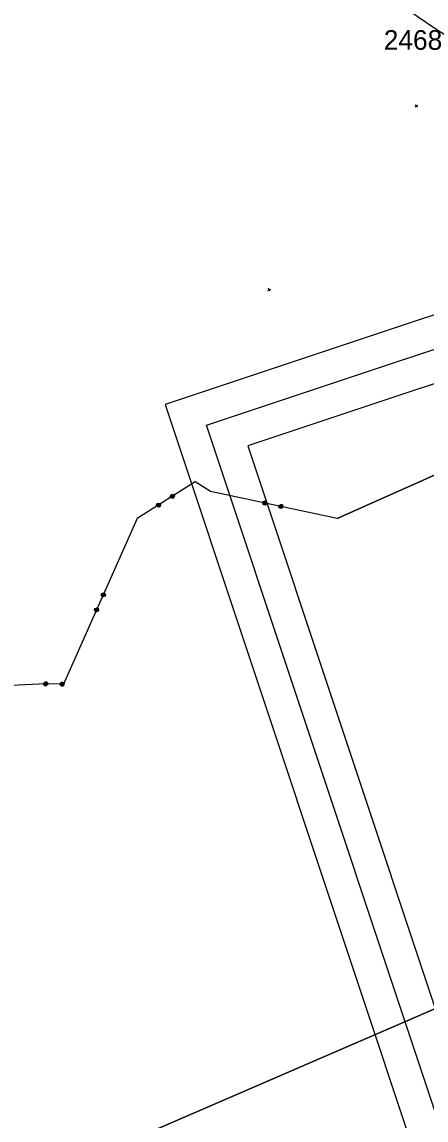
# Model space of a CAD drawing. Extents: x -866402 to -860377, y -1041908 to -1038598.
# Drawn here: x -864794.5 to -864732.9, y -1041464.5 to -1041297 of the extents above; entities that cross this region are included whole.
import ezdxf

# ---------------------------------------------------------------- set-up
doc = ezdxf.new("R2010")
doc.units = 0
for name, color, linetype in [('Vrstva 1', 7, 'Continuous'), ('Vrstva 49', 7, 'Continuous'), ('Vrstva 55', 7, 'Continuous'), ('Vrstva 60', 7, 'Continuous')]:
    doc.layers.add(name, color=color, linetype=linetype)

msp = doc.modelspace()

# ---------------------------------------------------------------- linework, layer by layer
at = {"layer": 'Vrstva 1'}
for p, q in [((-864746.41, -1041372.72), (-864702.86, -1041353.24)), ((-864746.41, -1041372.72), (-864702.86, -1041353.24)), ((-864768.07, -1041367.11), (-864776.93, -1041372.73)), ((-864768.07, -1041367.11), (-864776.93, -1041372.73)), ((-864765.76, -1041368.57), (-864768.07, -1041367.11)), ((-864765.76, -1041368.57), (-864768.07, -1041367.11)), ((-864771.88, -1041369.41), (-864771.82, -1041369.13)), ((-864771.88, -1041369.41), (-864771.82, -1041369.13)), ((-864771.77, -1041369.58), (-864771.88, -1041369.41)), ((-864771.77, -1041369.58), (-864771.88, -1041369.41)), ((-864771.82, -1041369.13), (-864771.65, -1041369.02)), ((-864771.82, -1041369.13), (-864771.65, -1041369.02)), ((-864771.79, -1041369.35), (-864771.69, -1041369.52)), ((-864771.79, -1041369.35), (-864771.69, -1041369.52)), ((-864771.49, -1041369.64), (-864771.77, -1041369.58)), ((-864771.49, -1041369.64), (-864771.77, -1041369.58)), ((-864771.76, -1041369.21), (-864771.59, -1041369.11)), ((-864771.76, -1041369.21), (-864771.59, -1041369.11)), ((-864771.55, -1041369.55), (-864771.76, -1041369.21)), ((-864771.55, -1041369.55), (-864771.76, -1041369.21)), ((-864771.69, -1041369.52), (-864771.55, -1041369.55)), ((-864771.69, -1041369.52), (-864771.55, -1041369.55)), ((-864771.68, -1041369.16), (-864771.46, -1041369.5)), ((-864771.68, -1041369.16), (-864771.46, -1041369.5)), ((-864771.65, -1041369.02), (-864771.37, -1041369.09)), ((-864771.65, -1041369.02), (-864771.37, -1041369.09)), ((-864771.59, -1041369.11), (-864771.38, -1041369.45)), ((-864771.59, -1041369.11), (-864771.38, -1041369.45)), ((-864771.33, -1041369.53), (-864771.49, -1041369.64)), ((-864771.33, -1041369.53), (-864771.49, -1041369.64)), ((-864771.35, -1041369.31), (-864771.46, -1041369.14)), ((-864771.35, -1041369.31), (-864771.46, -1041369.14)), ((-864771.38, -1041369.45), (-864771.35, -1041369.31)), ((-864771.38, -1041369.45), (-864771.35, -1041369.31)), ((-864771.37, -1041369.09), (-864771.26, -1041369.25)), ((-864771.37, -1041369.09), (-864771.26, -1041369.25)), ((-864771.26, -1041369.25), (-864771.33, -1041369.53)), ((-864771.26, -1041369.25), (-864771.33, -1041369.53)), ((-864746.41, -1041372.72), (-864765.76, -1041368.57)), ((-864746.41, -1041372.72), (-864765.76, -1041368.57)), ((-864773.99, -1041370.75), (-864773.93, -1041370.47)), ((-864773.99, -1041370.75), (-864773.93, -1041370.47)), ((-864773.88, -1041370.92), (-864773.99, -1041370.75)), ((-864773.88, -1041370.92), (-864773.99, -1041370.75)), ((-864773.93, -1041370.47), (-864773.76, -1041370.36)), ((-864773.93, -1041370.47), (-864773.76, -1041370.36)), ((-864773.9, -1041370.69), (-864773.8, -1041370.86)), ((-864773.9, -1041370.69), (-864773.8, -1041370.86)), ((-864773.6, -1041370.98), (-864773.88, -1041370.92)), ((-864773.6, -1041370.98), (-864773.88, -1041370.92)), ((-864773.87, -1041370.55), (-864773.7, -1041370.45)), ((-864773.87, -1041370.55), (-864773.7, -1041370.45)), ((-864773.66, -1041370.89), (-864773.87, -1041370.55)), ((-864773.66, -1041370.89), (-864773.87, -1041370.55)), ((-864773.8, -1041370.86), (-864773.66, -1041370.89)), ((-864773.8, -1041370.86), (-864773.66, -1041370.89)), ((-864773.79, -1041370.5), (-864773.58, -1041370.84)), ((-864773.79, -1041370.5), (-864773.58, -1041370.84)), ((-864773.76, -1041370.36), (-864773.48, -1041370.42)), ((-864773.76, -1041370.36), (-864773.48, -1041370.42)), ((-864773.7, -1041370.45), (-864773.49, -1041370.79)), ((-864773.7, -1041370.45), (-864773.49, -1041370.79)), ((-864773.44, -1041370.87), (-864773.6, -1041370.98)), ((-864773.44, -1041370.87), (-864773.6, -1041370.98)), ((-864773.46, -1041370.65), (-864773.57, -1041370.48)), ((-864773.46, -1041370.65), (-864773.57, -1041370.48)), ((-864773.49, -1041370.79), (-864773.46, -1041370.65)), ((-864773.49, -1041370.79), (-864773.46, -1041370.65)), ((-864773.48, -1041370.42), (-864773.38, -1041370.59)), ((-864773.48, -1041370.42), (-864773.38, -1041370.59)), ((-864773.38, -1041370.59), (-864773.44, -1041370.87)), ((-864773.38, -1041370.59), (-864773.44, -1041370.87)), ((-864757.77, -1041370.39), (-864757.73, -1041370.19)), ((-864757.77, -1041370.39), (-864757.73, -1041370.19)), ((-864757.61, -1041370.62), (-864757.77, -1041370.39)), ((-864757.61, -1041370.62), (-864757.77, -1041370.39)), ((-864757.73, -1041370.19), (-864757.49, -1041370.04)), ((-864757.73, -1041370.19), (-864757.49, -1041370.04)), ((-864757.63, -1041370.21), (-864757.67, -1041370.41)), ((-864757.63, -1041370.21), (-864757.67, -1041370.41)), ((-864757.67, -1041370.41), (-864757.59, -1041370.53)), ((-864757.67, -1041370.41), (-864757.59, -1041370.53)), ((-864757.42, -1041370.67), (-864757.61, -1041370.62)), ((-864757.42, -1041370.67), (-864757.61, -1041370.62)), ((-864757.59, -1041370.53), (-864757.51, -1041370.13)), ((-864757.59, -1041370.53), (-864757.51, -1041370.13)), ((-864757.51, -1041370.13), (-864757.31, -1041370.18)), ((-864757.51, -1041370.13), (-864757.31, -1041370.18)), ((-864757.49, -1041370.04), (-864757.29, -1041370.08)), ((-864757.49, -1041370.04), (-864757.29, -1041370.08)), ((-864757.41, -1041370.16), (-864757.49, -1041370.55)), ((-864757.41, -1041370.16), (-864757.49, -1041370.55)), ((-864757.18, -1041370.51), (-864757.42, -1041370.67)), ((-864757.18, -1041370.51), (-864757.42, -1041370.67)), ((-864757.31, -1041370.18), (-864757.4, -1041370.57)), ((-864757.31, -1041370.18), (-864757.4, -1041370.57)), ((-864757.4, -1041370.57), (-864757.28, -1041370.49)), ((-864757.4, -1041370.57), (-864757.28, -1041370.49)), ((-864757.29, -1041370.08), (-864757.14, -1041370.32)), ((-864757.29, -1041370.08), (-864757.14, -1041370.32)), ((-864757.28, -1041370.49), (-864757.24, -1041370.3)), ((-864757.28, -1041370.49), (-864757.24, -1041370.3)), ((-864757.14, -1041370.32), (-864757.18, -1041370.51)), ((-864757.14, -1041370.32), (-864757.18, -1041370.51)), ((-864755.32, -1041370.91), (-864755.28, -1041370.71)), ((-864755.32, -1041370.91), (-864755.28, -1041370.71)), ((-864755.17, -1041371.15), (-864755.32, -1041370.91)), ((-864755.17, -1041371.15), (-864755.32, -1041370.91)), ((-864755.28, -1041370.71), (-864755.04, -1041370.56)), ((-864755.28, -1041370.71), (-864755.04, -1041370.56)), ((-864755.18, -1041370.73), (-864755.22, -1041370.93)), ((-864755.18, -1041370.73), (-864755.22, -1041370.93)), ((-864755.22, -1041370.93), (-864755.15, -1041371.05)), ((-864755.22, -1041370.93), (-864755.15, -1041371.05)), ((-864754.97, -1041371.19), (-864755.17, -1041371.15)), ((-864754.97, -1041371.19), (-864755.17, -1041371.15)), ((-864755.15, -1041371.05), (-864755.07, -1041370.66)), ((-864755.15, -1041371.05), (-864755.07, -1041370.66)), ((-864755.07, -1041370.66), (-864754.87, -1041370.7)), ((-864755.07, -1041370.66), (-864754.87, -1041370.7)), ((-864754.97, -1041370.68), (-864755.05, -1041371.07)), ((-864754.97, -1041370.68), (-864755.05, -1041371.07)), ((-864755.04, -1041370.56), (-864754.85, -1041370.6)), ((-864755.04, -1041370.56), (-864754.85, -1041370.6)), ((-864754.74, -1041371.04), (-864754.97, -1041371.19)), ((-864754.74, -1041371.04), (-864754.97, -1041371.19)), ((-864754.87, -1041370.7), (-864754.95, -1041371.09)), ((-864754.87, -1041370.7), (-864754.95, -1041371.09)), ((-864754.95, -1041371.09), (-864754.83, -1041371.02)), ((-864754.95, -1041371.09), (-864754.83, -1041371.02)), ((-864754.85, -1041370.6), (-864754.7, -1041370.84)), ((-864754.85, -1041370.6), (-864754.7, -1041370.84)), ((-864754.83, -1041371.02), (-864754.79, -1041370.82)), ((-864754.83, -1041371.02), (-864754.79, -1041370.82)), ((-864754.7, -1041370.84), (-864754.74, -1041371.04)), ((-864754.7, -1041370.84), (-864754.74, -1041371.04)), ((-864776.93, -1041372.73), (-864788.2, -1041398)), ((-864776.93, -1041372.73), (-864788.2, -1041398)), ((-864782.43, -1041384.33), (-864782.35, -1041384.15)), ((-864782.43, -1041384.33), (-864782.35, -1041384.15)), ((-864782.33, -1041384.59), (-864782.43, -1041384.33)), ((-864782.33, -1041384.59), (-864782.43, -1041384.33)), ((-864782.35, -1041384.15), (-864782.09, -1041384.05)), ((-864782.35, -1041384.15), (-864782.09, -1041384.05)), ((-864782.34, -1041384.37), (-864782.26, -1041384.19)), ((-864782.34, -1041384.37), (-864782.26, -1041384.19)), ((-864781.97, -1041384.53), (-864782.34, -1041384.37)), ((-864781.97, -1041384.53), (-864782.34, -1041384.37)), ((-864782.15, -1041384.68), (-864782.33, -1041384.59)), ((-864782.15, -1041384.68), (-864782.33, -1041384.59)), ((-864782.3, -1041384.28), (-864781.93, -1041384.44)), ((-864782.3, -1041384.28), (-864781.93, -1041384.44)), ((-864782.29, -1041384.5), (-864782.11, -1041384.58)), ((-864782.29, -1041384.5), (-864782.11, -1041384.58)), ((-864782.26, -1041384.19), (-864781.89, -1041384.35)), ((-864782.26, -1041384.19), (-864781.89, -1041384.35)), ((-864781.88, -1041384.57), (-864782.15, -1041384.68)), ((-864781.88, -1041384.57), (-864782.15, -1041384.68)), ((-864781.94, -1041384.22), (-864782.13, -1041384.14)), ((-864781.94, -1041384.22), (-864782.13, -1041384.14)), ((-864782.11, -1041384.58), (-864781.97, -1041384.53)), ((-864782.11, -1041384.58), (-864781.97, -1041384.53)), ((-864782.09, -1041384.05), (-864781.9, -1041384.13)), ((-864782.09, -1041384.05), (-864781.9, -1041384.13)), ((-864781.89, -1041384.35), (-864781.94, -1041384.22)), ((-864781.89, -1041384.35), (-864781.94, -1041384.22)), ((-864781.9, -1041384.13), (-864781.8, -1041384.39)), ((-864781.9, -1041384.13), (-864781.8, -1041384.39)), ((-864781.8, -1041384.39), (-864781.88, -1041384.57)), ((-864781.8, -1041384.39), (-864781.88, -1041384.57)), ((-864783.45, -1041386.61), (-864783.37, -1041386.43)), ((-864783.45, -1041386.61), (-864783.37, -1041386.43)), ((-864783.37, -1041386.43), (-864783.1, -1041386.33)), ((-864783.37, -1041386.43), (-864783.1, -1041386.33)), ((-864783.36, -1041386.65), (-864783.28, -1041386.47)), ((-864783.36, -1041386.65), (-864783.28, -1041386.47)), ((-864783.28, -1041386.47), (-864782.91, -1041386.63)), ((-864783.28, -1041386.47), (-864782.91, -1041386.63)), ((-864782.96, -1041386.5), (-864783.15, -1041386.42)), ((-864782.96, -1041386.5), (-864783.15, -1041386.42)), ((-864783.1, -1041386.33), (-864782.92, -1041386.41)), ((-864783.1, -1041386.33), (-864782.92, -1041386.41)), ((-864782.92, -1041386.41), (-864782.82, -1041386.67)), ((-864782.92, -1041386.41), (-864782.82, -1041386.67)), ((-864783.35, -1041386.88), (-864783.45, -1041386.61)), ((-864783.35, -1041386.88), (-864783.45, -1041386.61)), ((-864782.99, -1041386.82), (-864783.36, -1041386.65)), ((-864782.99, -1041386.82), (-864783.36, -1041386.65)), ((-864783.17, -1041386.96), (-864783.35, -1041386.88)), ((-864783.17, -1041386.96), (-864783.35, -1041386.88)), ((-864783.32, -1041386.56), (-864782.95, -1041386.72)), ((-864783.32, -1041386.56), (-864782.95, -1041386.72)), ((-864783.31, -1041386.79), (-864783.12, -1041386.87)), ((-864783.31, -1041386.79), (-864783.12, -1041386.87)), ((-864782.9, -1041386.86), (-864783.17, -1041386.96)), ((-864782.9, -1041386.86), (-864783.17, -1041386.96)), ((-864783.12, -1041386.87), (-864782.99, -1041386.82)), ((-864783.12, -1041386.87), (-864782.99, -1041386.82)), ((-864782.91, -1041386.63), (-864782.96, -1041386.5)), ((-864782.91, -1041386.63), (-864782.96, -1041386.5)), ((-864782.82, -1041386.67), (-864782.9, -1041386.86)), ((-864782.82, -1041386.67), (-864782.9, -1041386.86)), ((-864790.81, -1041397.93), (-864893.45, -1041403.12)), ((-864790.81, -1041397.93), (-864893.45, -1041403.12)), ((-864791.21, -1041398.02), (-864791.2, -1041397.82)), ((-864791.01, -1041398.22), (-864791.21, -1041398.02)), ((-864791.2, -1041397.82), (-864791, -1041397.62)), ((-864791.1, -1041397.82), (-864791.11, -1041398.02)), ((-864791.11, -1041398.02), (-864791.01, -1041398.12)), ((-864791.01, -1041398.12), (-864791, -1041397.72)), ((-864791, -1041397.62), (-864790.8, -1041397.63)), ((-864791, -1041397.72), (-864790.8, -1041397.73)), ((-864790.9, -1041397.73), (-864790.91, -1041398.13)), ((-864790.8, -1041397.73), (-864790.81, -1041398.13)), ((-864788.2, -1041398), (-864790.81, -1041397.93)), ((-864788.2, -1041398), (-864790.81, -1041397.93)), ((-864790.81, -1041398.13), (-864790.71, -1041398.03)), ((-864790.61, -1041398.04), (-864790.81, -1041398.23)), ((-864790.8, -1041397.63), (-864790.6, -1041397.84)), ((-864790.71, -1041398.03), (-864790.7, -1041397.83)), ((-864790.6, -1041397.84), (-864790.61, -1041398.04)), ((-864788.71, -1041398.09), (-864788.7, -1041397.89)), ((-864788.51, -1041398.29), (-864788.71, -1041398.09)), ((-864788.7, -1041397.89), (-864788.5, -1041397.69)), ((-864788.6, -1041397.89), (-864788.61, -1041398.09)), ((-864788.61, -1041398.09), (-864788.51, -1041398.19)), ((-864788.51, -1041398.19), (-864788.5, -1041397.79)), ((-864788.5, -1041397.69), (-864788.3, -1041397.7)), ((-864788.5, -1041397.79), (-864788.3, -1041397.8)), ((-864788.4, -1041397.79), (-864788.41, -1041398.19)), ((-864788.3, -1041397.8), (-864788.31, -1041398.2)), ((-864788.11, -1041398.1), (-864788.31, -1041398.3)), ((-864788.31, -1041398.2), (-864788.21, -1041398.1)), ((-864788.3, -1041397.7), (-864788.1, -1041397.9)), ((-864788.21, -1041398.1), (-864788.2, -1041397.9)), ((-864788.1, -1041397.9), (-864788.11, -1041398.1)), ((-864790.81, -1041398.23), (-864791.01, -1041398.22)), ((-864788.31, -1041398.3), (-864788.51, -1041398.29))]:
    msp.add_line(p, q, dxfattribs=at)
for points in [[(-865211.14, -1040527.28), (-864800.25, -1041477.22), (-864546.01, -1041367.26), (-864956.9, -1040417.31)], [(-864956.9, -1040417.31), (-864546.01, -1041367.26), (-864800.25, -1041477.22), (-865211.14, -1040527.28)], [(-864678.84, -1041637.08), (-863881.88, -1041371.71), (-863975.7, -1041089.93), (-864772.67, -1041355.3)], [(-863888.2, -1041368.54), (-864675.68, -1041630.76), (-864766.35, -1041358.47), (-863978.87, -1041096.25)], [(-864672.52, -1041624.44), (-864089.02, -1041430.15), (-864176.53, -1041167.33), (-864760.03, -1041361.63)]]:
    msp.add_lwpolyline(points, close=True, dxfattribs=at)
at = {"layer": 'Vrstva 49'}
for p, q in [((-864734.53, -1041309.61), (-864734.17, -1041309.96)), ((-864734.53, -1041309.96), (-864734.17, -1041309.61)), ((-864757.02, -1041337.91), (-864756.57, -1041337.71)), ((-864756.69, -1041338.04), (-864756.9, -1041337.58))]:
    msp.add_line(p, q, dxfattribs=at)
msp.add_lwpolyline([(-864723.33, -1041303.28), (-864731.52, -1041297.96), (-864741.85, -1041290.91), (-864753.09, -1041284.7), (-864761.15, -1041280.87), (-864774.98, -1041275.73)], dxfattribs=at)
at = {"layer": 'Vrstva 55'}
msp.add_line((-864702.86, -1041353.24), (-864746.41, -1041372.72), dxfattribs=at)

# ---------------------------------------------------------------- texts
at = {"layer": 'Vrstva 60'}
msp.add_text('2468', height=3, dxfattribs=at).set_placement((-864739.31, -1041301.22))

doc.saveas('drawing.dxf')
